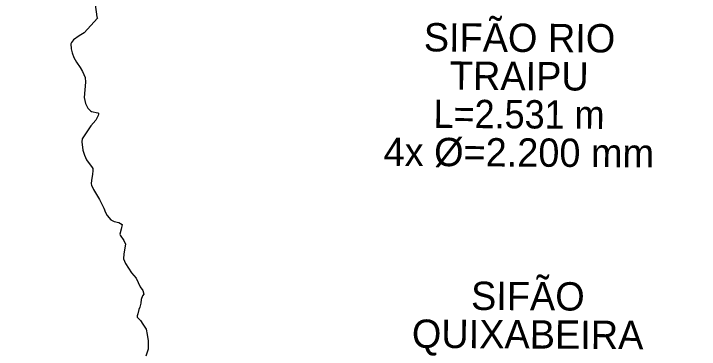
# Model space of a CAD drawing. Extents: x -1643653 to 4543381, y 1624270 to 13878484.
# Drawn here: x 726871 to 736555, y 8948296 to 8953037 of the extents above; entities that cross this region are included whole.
import ezdxf
from ezdxf.enums import TextEntityAlignment as Align

# ---------------------------------------------------------------- set-up
doc = ezdxf.new("R2010")
doc.units = 0
doc.header["$LTSCALE"] = 160
for name, color, linetype, lineweight in [('24', 7, 'Continuous', 25), ('50', 7, 'Continuous', 13), ('60', 7, 'Continuous', 13)]:
    doc.layers.add(name, color=color, linetype=linetype, lineweight=lineweight)

msp = doc.modelspace()

# ---------------------------------------------------------------- linework, layer by layer
at = {"layer": '24'}
for points in [[(728019.3, 8953165.7), (728045.7, 8952992.6), (728052.3, 8952973)], [(728052.3, 8952973), (727864.1, 8952769.2), (727793.8, 8952726.6), (727714, 8952669.4), (727685.5, 8952629), (727679.1, 8952610.4), (727680.9, 8952542.7), (727696, 8952483), (727718, 8952419), (727757.4, 8952350.7), (727810.1, 8952278.7), (727843.8, 8952222.5), (727880.4, 8952138.2), (727886.1, 8952068.9), (727868, 8951855.6), (727886.6, 8951768.9), (727917.6, 8951701.7), (727953.7, 8951666), (727971.5, 8951657.5), (728059.2, 8951635.3), (728067.2, 8951629.9), (728070.5, 8951619.7), (728065.6, 8951598.7), (728032.7, 8951533.3), (727962.4, 8951454.6), (727839.5, 8951269.9), (727832.7, 8951229.1), (727845.7, 8951109.5), (727868.8, 8951037.2), (727900.2, 8950972.9), (727980.7, 8950863.7), (727986.6, 8950849.9), (727988.4, 8950820.9), (727984.7, 8950765.2), (727967.7, 8950684.6), (727966.2, 8950633.4), (727970.7, 8950612.8), (727995.9, 8950553.3), (728084, 8950413), (728146, 8950288.8), (728166.5, 8950228.6), (728190.4, 8950188.3), (728241.6, 8950126.4), (728291.3, 8950100.9), (728357.7, 8950086.8), (728400.8, 8950059.1), (728388.3, 8949995.5), (728368.3, 8949923.4), (728374.6, 8949907.3), (728428.1, 8949834.8), (728450.3, 8949782.8), (728425.1, 8949647.1), (728421, 8949575.3), (728450.8, 8949507.4), (728532.8, 8949374.5), (728598.3, 8949300.4), (728656.5, 8949177.3)], [(728656.5, 8949177.3), (728694.1, 8949128.8), (728707.6, 8949076.1), (728689.3, 8949050.9), (728673.1, 8949000.2), (728664.5, 8948946.7), (728650.8, 8948890.9), (728640, 8948857.9), (728623.6, 8948797), (728615.5, 8948769.1), (728612.7, 8948751.6)], [(728612.7, 8948751.6), (728660.2, 8948703.4), (728695.4, 8948652.3), (728740.7, 8948580.7), (728755.4, 8948504.2), (728770.1, 8948417.6), (728769.8, 8948366.6), (728769.3, 8948300.4), (728738.1, 8948198.8)]]:
    msp.add_lwpolyline(points, dxfattribs=at)
at = {"layer": '60', "lineweight": 25}
msp.add_spline([(814781, 9009175.5), (814787.2, 9009173.4), (814796.9, 9009173.4), (814799.4, 9009172.4), (814805.1, 9009174.5), (814805.6, 9009176.5), (814811.7, 9009179.5), (814811.7, 9009179.5), (814801.5, 9009181), (814790.7, 9009181.5), (814784.1, 9009183.1), (814777.4, 9009185.1), (814778.4, 9009175.5)], degree=3, dxfattribs=at)

# ---------------------------------------------------------------- texts
at = {"layer": '50'}
for s, p in [('SIFÃO RIO', (734014.5, 8952497.2)), ('TRAIPU', (734011.3, 8951957.2)), ('4x Ø=2.200 mm', (734004.8, 8950877.3)), ('SIFÃO', (734132.3, 8948847.6)), ('QUIXABEIRA', (734129, 8948307.6))]:
    msp.add_text(s, height=400, rotation=359.655, dxfattribs=at).set_placement(p, align=Align.CENTER)
at = {"layer": '50', "width": 0.95}
msp.add_text('L=2.531 m', height=400, rotation=359.655, dxfattribs=at).set_placement((734008, 8951417.2), align=Align.CENTER)

doc.saveas('drawing.dxf')
